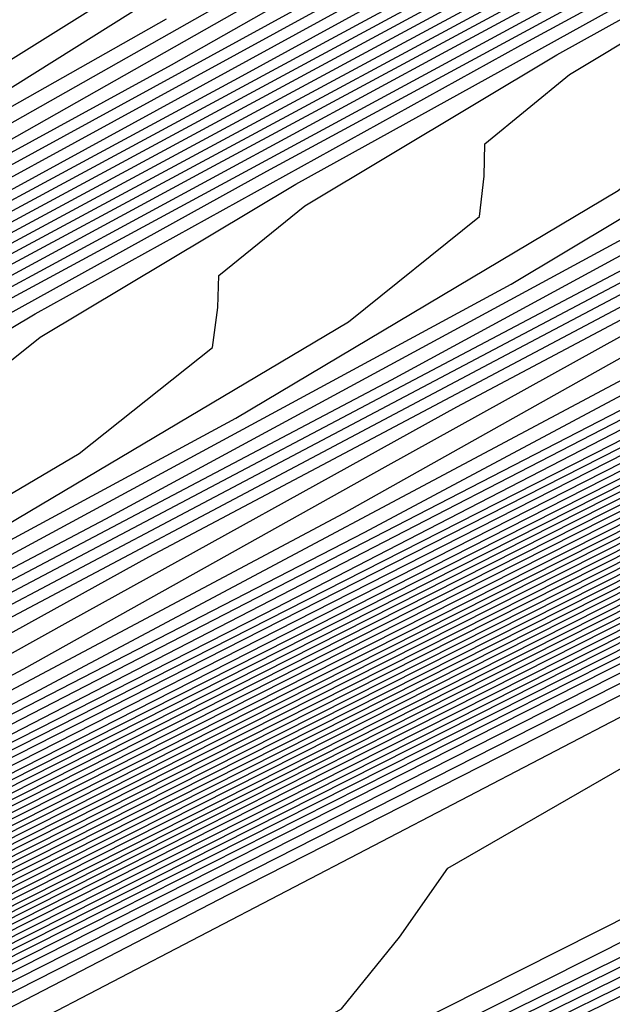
# Model space of a CAD drawing. Extents: x 3249832 to 3255657, y 13789405 to 13793316.
# Tile 535 of 656: x 3254753.07 to 3254754.64, y 13790606.71 to 13790609.32. Entities that reach past the tile are written whole.
import ezdxf

# ---------------------------------------------------------------- set-up
doc = ezdxf.new("R2010")
doc.units = 0
doc.header["$LTSCALE"] = 100
doc.header["$MEASUREMENT"] = 0
for name, color, linetype in [('GRATIO_CON', 10, 'CONTINUOUS'), ('GRATIO_ICON', 7, 'CONTINUOUS'), ('TARGETS_EAST', 7, 'CONTINUOUS')]:
    doc.layers.add(name, color=color, linetype=linetype)

# ---------------------------------------------------------------- blocks, each defined once
blk = doc.blocks.new('Gratio_032316_contours')
at = {"layer": 'GRATIO_CON', "color": 1, "linetype": 'Continuous', "flags": 128}
for points in [[(3254646.2517, 13790553.9528), (3254654.8675, 13790558.0363), (3254670.1186, 13790565.4362), (3254688.0291, 13790574.1908), (3254703.2426, 13790581.6494), (3254711.743, 13790585.8222), (3254714.8749, 13790587.3627), (3254715.3231, 13790587.5848), (3254715.7151, 13790587.774), (3254718.4486, 13790589.0998), (3254725.8643, 13790592.703), (3254739.1294, 13790599.1565), (3254754.7186, 13790606.7631), (3254767.9336, 13790613.258), (3254775.252, 13790616.9413)], [(3254648.3232, 13790554.9771), (3254656.6859, 13790558.9407), (3254671.4766, 13790566.1173), (3254688.8465, 13790574.6076), (3254703.6008, 13790581.8411), (3254711.8447, 13790585.888), (3254714.8821, 13790587.382), (3254715.3169, 13790587.5976), (3254715.6875, 13790587.7765), (3254718.2718, 13790589.03), (3254725.2827, 13790592.4364), (3254737.8237, 13790598.5377), (3254752.562, 13790605.7291), (3254765.0557, 13790611.8694), (3254771.9746, 13790615.3518)], [(3254652.466, 13790557.0257), (3254660.3226, 13790560.7496), (3254674.1927, 13790567.4794), (3254690.4813, 13790575.4413), (3254704.3173, 13790582.2246), (3254712.0482, 13790586.0196), (3254714.8967, 13790587.4207), (3254715.3044, 13790587.623), (3254715.6323, 13790587.7815), (3254717.9183, 13790588.8903), (3254724.1196, 13790591.9033), (3254735.2124, 13790597.3001), (3254748.2489, 13790603.6611), (3254759.2998, 13790609.0924), (3254765.4198, 13790612.1726), (3254767.5973, 13790613.3706), (3254767.8046, 13790613.628), (3254767.8447, 13790613.807), (3254768.8446, 13790614.4523), (3254771.7623, 13790616.0293)], [(3254651.241, 13790556.5836), (3254654.5375, 13790558.0501), (3254662.141, 13790561.654), (3254675.5507, 13790568.1605), (3254691.2988, 13790575.8581), (3254704.6756, 13790582.4163), (3254712.1499, 13790586.0854), (3254714.904, 13790587.4401), (3254715.2982, 13790587.6357), (3254715.6047, 13790587.7839), (3254717.7415, 13790588.8204), (3254723.538, 13790591.6368), (3254733.9068, 13790596.6813), (3254746.0923, 13790602.627), (3254756.4219, 13790607.7038), (3254762.1424, 13790610.583), (3254764.1778, 13790611.7028), (3254764.3715, 13790611.9434), (3254764.4337, 13790612.1232), (3254765.5415, 13790612.8137), (3254768.7386, 13790614.5249), (3254774.566, 13790617.5186)], [(3254651.548, 13790556.8702), (3254653.3699, 13790557.6315), (3254656.6089, 13790559.0744), (3254663.9594, 13790562.5584), (3254676.9087, 13790568.8416), (3254692.1162, 13790576.2749), (3254705.0338, 13790582.608), (3254712.2517, 13790586.1512), (3254714.9112, 13790587.4594), (3254715.292, 13790587.6484), (3254715.5771, 13790587.7864), (3254717.5647, 13790588.7505), (3254722.9564, 13790591.3703), (3254732.6011, 13790596.0625), (3254743.9357, 13790601.593), (3254753.544, 13790606.3153), (3254758.865, 13790608.9934), (3254760.7582, 13790610.035), (3254760.9385, 13790610.2589), (3254761.0228, 13790610.4394), (3254762.2384, 13790611.1751), (3254765.7149, 13790613.0205), (3254772.0375, 13790616.2604)], [(3254678.2668, 13790569.5227), (3254692.9336, 13790576.6918), (3254705.3921, 13790582.7997), (3254712.3534, 13790586.217), (3254714.9185, 13790587.4788), (3254715.2858, 13790587.6612), (3254715.5496, 13790587.7889), (3254717.3879, 13790588.6807), (3254722.3749, 13790591.1037), (3254731.2955, 13790595.4436), (3254741.7791, 13790600.559), (3254750.666, 13790604.9267), (3254755.5876, 13790607.4038), (3254757.3387, 13790608.3672), (3254757.5054, 13790608.5743), (3254757.6118, 13790608.7556), (3254758.9353, 13790609.5366), (3254762.6912, 13790611.5161), (3254769.509, 13790615.0021), (3254777.6739, 13790619.1394)], [(3254680.9828, 13790570.8848), (3254694.5684, 13790577.5253), (3254706.1082, 13790583.1826), (3254712.556, 13790586.3474), (3254714.9315, 13790587.5159), (3254715.271, 13790587.6858), (3254715.2714, 13790587.6881), (3254715.2722, 13790587.6892), (3254715.2732, 13790587.689), (3254715.4944, 13790587.7945), (3254717.0344, 13790588.541), (3254721.2117, 13790590.5707), (3254728.6842, 13790594.206), (3254737.4659, 13790598.491), (3254744.9102, 13790602.1497), (3254749.0328, 13790604.2246), (3254750.4996, 13790605.0316), (3254750.6393, 13790605.2051), (3254750.7899, 13790605.388), (3254752.329, 13790606.2594), (3254756.6438, 13790608.5072), (3254764.4521, 13790612.4857), (3254773.7947, 13790617.2146)], [(3254682.3408, 13790571.5658), (3254695.3858, 13790577.9421), (3254706.4664, 13790583.3743), (3254712.6576, 13790586.4132), (3254714.9386, 13790587.5352), (3254715.2646, 13790587.6983), (3254715.2651, 13790587.7006), (3254715.2659, 13790587.7017), (3254715.267, 13790587.7016), (3254715.4668, 13790587.797), (3254716.8576, 13790588.4711), (3254720.6302, 13790590.3041), (3254727.3786, 13790593.5872), (3254735.3094, 13790597.457), (3254742.0323, 13790600.7611), (3254745.7554, 13790602.635), (3254747.0801, 13790603.3639), (3254747.2062, 13790603.5205), (3254747.379, 13790603.7042), (3254749.0259, 13790604.6209), (3254753.6201, 13790607.0028), (3254761.9237, 13790611.2275), (3254771.8551, 13790616.2521)], [(3254683.6989, 13790572.2469), (3254696.2032, 13790578.3589), (3254706.8246, 13790583.566), (3254712.7593, 13790586.4789), (3254714.9457, 13790587.5545), (3254715.2583, 13790587.7108), (3254715.2588, 13790587.7131), (3254715.2597, 13790587.7142), (3254715.2608, 13790587.7142), (3254715.4392, 13790587.7994), (3254716.6808, 13790588.4013), (3254720.0486, 13790590.0376), (3254726.0729, 13790592.9684), (3254733.1528, 13790596.423), (3254739.1543, 13790599.3726), (3254742.478, 13790601.0454), (3254743.6606, 13790601.6961), (3254743.7731, 13790601.8359), (3254743.968, 13790602.0204), (3254745.7228, 13790602.9823), (3254750.5964, 13790605.4984), (3254759.3952, 13790609.9692), (3254769.9155, 13790615.2897), (3254779.2011, 13790619.9784)], [(3254685.0569, 13790572.928), (3254697.0206, 13790578.7757), (3254707.1829, 13790583.7577), (3254712.8609, 13790586.5447), (3254714.9528, 13790587.5738), (3254715.2519, 13790587.7234), (3254715.2526, 13790587.7256), (3254715.2535, 13790587.7267), (3254715.2546, 13790587.7269), (3254715.4116, 13790587.8019), (3254716.504, 13790588.3314), (3254719.4671, 13790589.7711), (3254724.7673, 13790592.3496), (3254730.9962, 13790595.389), (3254736.2764, 13790597.9841), (3254739.2006, 13790599.4558), (3254740.241, 13790600.0283), (3254740.3401, 13790600.1513), (3254740.5571, 13790600.3366), (3254742.4197, 13790601.3437), (3254747.5727, 13790603.994), (3254756.8668, 13790608.711), (3254767.9759, 13790614.3273), (3254777.7802, 13790619.2776)], [(3254687.7729, 13790574.2901), (3254698.6554, 13790579.6094), (3254707.8993, 13790584.1411), (3254713.0642, 13790586.6762), (3254714.9671, 13790587.6123), (3254715.2393, 13790587.7484), (3254715.24, 13790587.7505), (3254715.241, 13790587.7518), (3254715.2422, 13790587.7521), (3254715.3565, 13790587.8068), (3254716.1504, 13790588.1917), (3254718.3039, 13790589.238), (3254722.156, 13790591.112), (3254726.683, 13790593.3209), (3254730.5206, 13790595.207), (3254732.6458, 13790596.2766), (3254733.4019, 13790596.6927), (3254733.4739, 13790596.7821), (3254733.7351, 13790596.969), (3254735.8135, 13790598.0666), (3254741.5253, 13790600.9852), (3254751.8099, 13790606.1945), (3254764.0967, 13790612.4024), (3254774.9383, 13790617.8759)], [(3254689.131, 13790574.9712), (3254699.4729, 13790580.0262), (3254708.2575, 13790584.3328), (3254713.1658, 13790586.742), (3254714.9742, 13790587.6316), (3254715.2329, 13790587.761), (3254715.2337, 13790587.763), (3254715.2348, 13790587.7643), (3254715.2359, 13790587.7648), (3254715.3289, 13790587.8092), (3254715.9737, 13790588.1218), (3254717.7224, 13790588.9714), (3254720.8504, 13790590.4932), (3254724.5264, 13790592.2869), (3254727.6426, 13790593.8185), (3254729.3684, 13790594.687), (3254729.9824, 13790595.0249), (3254730.0409, 13790595.0975), (3254730.3242, 13790595.2852), (3254732.5104, 13790596.428), (3254738.5016, 13790599.4807), (3254749.2814, 13790604.9363), (3254762.1571, 13790611.44), (3254773.5174, 13790617.1751)], [(3254690.489, 13790575.6522), (3254700.2903, 13790580.443), (3254708.6157, 13790584.5245), (3254713.2674, 13790586.8077), (3254714.9813, 13790587.6509), (3254715.2266, 13790587.7735), (3254715.2275, 13790587.7755), (3254715.2286, 13790587.7768), (3254715.2297, 13790587.7774), (3254715.3013, 13790587.8117), (3254715.7969, 13790588.0519), (3254717.1408, 13790588.7049), (3254719.5447, 13790589.8744), (3254722.3699, 13790591.2529), (3254724.7647, 13790592.4299), (3254726.091, 13790593.0974), (3254726.5629, 13790593.3571), (3254726.6078, 13790593.4129), (3254726.9132, 13790593.6014), (3254729.2072, 13790594.7894), (3254735.4779, 13790597.9763), (3254746.753, 13790603.6781), (3254760.2175, 13790610.4776), (3254772.0965, 13790616.4743)], [(3254744.2245, 13790602.4199), (3254758.2779, 13790609.5152), (3254770.6755, 13790615.7735), (3254778.4112, 13790619.6827)], [(3254687.5981, 13790574.316), (3254694.5631, 13790577.6954), (3254702.7425, 13790581.6935), (3254709.6903, 13790585.0996), (3254713.5723, 13790587.005), (3254715.0027, 13790587.7087), (3254715.2076, 13790587.8111), (3254715.2155, 13790587.8162), (3254715.2646, 13790587.8408), (3254715.3952, 13790587.9046), (3254715.6275, 13790588.0179), (3254715.8997, 13790588.1512), (3254716.1297, 13790588.2654), (3254716.6303, 13790588.5199), (3254719.2939, 13790589.8681), (3254726.4082, 13790593.462), (3254739.168, 13790599.9031), (3254754.3988, 13790607.5903), (3254767.8337, 13790614.3719), (3254776.2164, 13790618.6078)], [(3254651.0069, 13790556.9616), (3254655.5123, 13790559.1072), (3254661.3217, 13790561.894), (3254668.1197, 13790565.1602), (3254674.8023, 13790568.3631), (3254680.0684, 13790570.8643), (3254683.1747, 13790572.3015), (3254685.6089, 13790573.4148), (3254689.4165, 13790575.2204), (3254695.9211, 13790578.3765), (3254703.5599, 13790582.1103), (3254710.0485, 13790585.2913), (3254713.674, 13790587.0708), (3254715.0098, 13790587.728), (3254715.2012, 13790587.8237), (3254715.5767, 13790588.0145), (3254718.1988, 13790589.3384), (3254725.3135, 13790592.9288), (3254738.0825, 13790599.3724), (3254753.3307, 13790607.0675), (3254766.7985, 13790613.8657), (3254775.2332, 13790618.1281)], [(3254651.9652, 13790557.4392), (3254656.6382, 13790559.6653), (3254662.6638, 13790562.5558), (3254669.7147, 13790565.9438), (3254676.6453, 13790569.2668), (3254682.1055, 13790571.8639), (3254685.3036, 13790573.3493), (3254687.6804, 13790574.4392), (3254691.2349, 13790576.1249), (3254697.2791, 13790579.0576), (3254704.3773, 13790582.5271), (3254710.4067, 13790585.483), (3254713.7756, 13790587.1366), (3254715.0169, 13790587.7472), (3254715.1948, 13790587.8363), (3254715.5637, 13790588.0238), (3254718.1399, 13790589.3246), (3254725.1298, 13790592.8522), (3254737.6771, 13790599.1838), (3254752.6727, 13790606.7516), (3254765.9448, 13790613.4511), (3254774.3039, 13790617.6754)], [(3254652.9236, 13790557.9168), (3254657.7641, 13790560.2233), (3254664.0059, 13790563.2177), (3254671.3097, 13790566.7274), (3254678.4883, 13790570.1706), (3254684.1427, 13790572.8635), (3254687.4325, 13790574.3972), (3254689.7518, 13790575.4635), (3254693.0532, 13790577.0293), (3254698.6371, 13790579.7386), (3254705.1948, 13790582.9439), (3254710.7649, 13790585.6747), (3254713.8772, 13790587.2023), (3254715.024, 13790587.7665), (3254715.1884, 13790587.8489), (3254715.5508, 13790588.0331), (3254718.0809, 13790589.3107), (3254724.9462, 13790592.7755), (3254737.2717, 13790598.9953), (3254752.0148, 13790606.4357), (3254765.0911, 13790613.0365), (3254773.3746, 13790617.2228)], [(3254651.3, 13790557.2133), (3254654.8403, 13790558.872), (3254660.0158, 13790561.3394), (3254666.6901, 13790564.5414), (3254674.4997, 13790568.2945), (3254682.1743, 13790571.9781), (3254688.2171, 13790574.8626), (3254691.6904, 13790576.4929), (3254693.8947, 13790577.5121), (3254696.69, 13790578.8381), (3254701.3532, 13790581.1008), (3254706.8296, 13790583.7776), (3254711.4814, 13790586.0581), (3254714.0805, 13790587.3339), (3254715.0382, 13790587.8051), (3254715.1756, 13790587.8741), (3254715.5248, 13790588.0517), (3254717.9631, 13790589.2831), (3254724.5788, 13790592.6221), (3254736.4608, 13790598.6182), (3254750.699, 13790605.8039), (3254763.3837, 13790612.2073), (3254771.5159, 13790616.3175)], [(3254652.1439, 13790557.6356), (3254655.7986, 13790559.3495), (3254661.1417, 13790561.8975), (3254668.0321, 13790565.2032), (3254676.0946, 13790569.078), (3254684.0173, 13790572.8819), (3254690.2542, 13790575.8622), (3254693.8193, 13790577.5407), (3254695.9661, 13790578.5364), (3254698.5083, 13790579.7426), (3254702.7112, 13790581.7819), (3254707.647, 13790584.1944), (3254711.8396, 13790586.2498), (3254714.1821, 13790587.3996), (3254715.0454, 13790587.8244), (3254715.1692, 13790587.8867), (3254715.5119, 13790588.061), (3254717.9042, 13790589.2693), (3254724.3952, 13790592.5454), (3254736.0554, 13790598.4297), (3254750.0411, 13790605.488), (3254762.53, 13790611.7927), (3254770.5866, 13790615.8649), (3254774.8217, 13790618.021)], [(3254692.2914, 13790576.8618), (3254695.9482, 13790578.5886), (3254698.0375, 13790579.5607), (3254700.3267, 13790580.647), (3254704.0693, 13790582.4629), (3254708.4644, 13790584.6112), (3254712.1978, 13790586.4415), (3254714.2838, 13790587.4654), (3254715.0525, 13790587.8436), (3254715.1628, 13790587.899), (3254715.1638, 13790587.9005), (3254715.1651, 13790587.902), (3254715.1662, 13790587.9033), (3254715.5018, 13790588.0733), (3254717.8471, 13790589.2573), (3254724.2124, 13790592.4695), (3254735.6502, 13790598.2414), (3254749.3832, 13790605.1722), (3254761.6763, 13790611.3781), (3254769.6572, 13790615.4123), (3254773.9041, 13790617.5743)], [(3254687.7034, 13790574.6894), (3254694.3286, 13790577.8614), (3254698.0771, 13790579.6365), (3254700.109, 13790580.5851), (3254702.1451, 13790581.5514), (3254705.4273, 13790583.144), (3254709.2818, 13790585.0281), (3254712.556, 13790586.6332), (3254714.3854, 13790587.5311), (3254715.0596, 13790587.8629), (3254715.1564, 13790587.9115), (3254715.1574, 13790587.913), (3254715.1587, 13790587.9145), (3254715.1597, 13790587.9158), (3254715.4888, 13790588.0826), (3254717.7882, 13790589.2435), (3254724.0287, 13790592.3929), (3254735.2448, 13790598.0529), (3254748.7253, 13790604.8563), (3254760.8226, 13790610.9635), (3254768.7279, 13790614.9597), (3254772.9866, 13790617.1276)], [(3254691.3894, 13790576.4969), (3254698.4029, 13790579.8606), (3254702.3349, 13790581.7322), (3254704.2518, 13790582.6337), (3254705.7818, 13790583.3603), (3254708.1433, 13790584.5061), (3254710.9167, 13790585.8617), (3254713.2724, 13790587.0166), (3254714.5887, 13790587.6627), (3254715.0738, 13790587.9014), (3254715.1436, 13790587.9366), (3254715.1446, 13790587.938), (3254715.1458, 13790587.9395), (3254715.1469, 13790587.941), (3254715.4628, 13790588.1013), (3254717.6703, 13790589.2159), (3254723.6614, 13790592.2395), (3254734.4339, 13790597.6758), (3254747.4094, 13790604.2245), (3254759.1152, 13790610.1344), (3254766.8692, 13790614.0544), (3254771.1515, 13790616.2343)], [(3254684.0695, 13790572.9958), (3254693.2324, 13790577.4007), (3254700.4401, 13790580.8601), (3254704.4638, 13790582.78), (3254706.3233, 13790583.658), (3254707.6001, 13790584.2647), (3254709.5014, 13790585.1872), (3254711.7343, 13790586.2788), (3254713.6314, 13790587.2092), (3254714.6921, 13790587.7304), (3254715.0837, 13790587.9238), (3254715.1405, 13790587.9531), (3254715.4499, 13790588.1105), (3254717.6114, 13790589.2021), (3254723.4777, 13790592.1629), (3254734.0285, 13790597.4873), (3254746.7515, 13790603.9086), (3254758.2615, 13790609.7198), (3254765.9399, 13790613.6018), (3254770.2339, 13790615.7876), (3254772.3576, 13790616.8983)], [(3254685.6645, 13790573.7793), (3254695.0754, 13790578.3044), (3254702.4773, 13790581.8597), (3254706.5928, 13790583.8279), (3254708.3947, 13790584.6823), (3254709.4185, 13790585.1691), (3254710.8594, 13790585.8683), (3254712.5517, 13790586.6956), (3254713.9896, 13790587.4009), (3254714.7937, 13790587.7962), (3254715.0908, 13790587.9432), (3254715.1341, 13790587.9658), (3254715.4369, 13790588.1198), (3254717.5524, 13790589.1883), (3254723.294, 13790592.0862), (3254733.6231, 13790597.2988), (3254746.0936, 13790603.5927), (3254757.4078, 13790609.3052), (3254765.0105, 13790613.1491), (3254769.3164, 13790615.3409), (3254771.4825, 13790616.4728)], [(3254687.2595, 13790574.5629), (3254696.9184, 13790579.2082), (3254704.5144, 13790582.8593), (3254708.7217, 13790584.8757), (3254710.4661, 13790585.7067), (3254711.2369, 13790586.0736), (3254712.2174, 13790586.5494), (3254713.3691, 13790587.1124), (3254714.3478, 13790587.5926), (3254714.8953, 13790587.862), (3254715.0978, 13790587.9625), (3254715.1276, 13790587.9785), (3254715.4239, 13790588.1292), (3254717.4935, 13790589.1745), (3254723.1104, 13790592.0095), (3254733.2176, 13790597.1102), (3254745.4357, 13790603.2768), (3254756.5541, 13790608.8906), (3254764.0812, 13790612.6965), (3254768.3988, 13790614.8943), (3254770.6075, 13790616.0472), (3254771.7108, 13790616.6657)], [(3254690.4495, 13790576.13), (3254700.6044, 13790581.0157), (3254708.5888, 13790584.8585), (3254712.9795, 13790586.9715), (3254714.609, 13790587.7553), (3254714.8736, 13790587.8824), (3254714.9335, 13790587.9115), (3254715.004, 13790587.9462), (3254715.0642, 13790587.9761), (3254715.0986, 13790587.9937), (3254715.112, 13790588.0013), (3254715.1148, 13790588.0038), (3254715.3979, 13790588.1479), (3254717.3756, 13790589.147), (3254722.743, 13790591.8562), (3254732.4068, 13790596.7332), (3254744.1198, 13790602.645), (3254754.8468, 13790608.0614), (3254762.2225, 13790611.7913), (3254766.5637, 13790614.0009), (3254768.8573, 13790615.1961), (3254770.0169, 13790615.8415), (3254770.6619, 13790616.237), (3254771.3382, 13790616.6417)], [(3254691.3246, 13790576.5671), (3254701.2561, 13790581.3455), (3254709.0349, 13790585.09), (3254713.3077, 13790587.1475), (3254714.8826, 13790587.9066), (3254715.1084, 13790588.0164), (3254715.3849, 13790588.1572), (3254717.3167, 13790589.1332), (3254722.5594, 13790591.7795), (3254732.0013, 13790596.5446), (3254743.4619, 13790602.3291), (3254753.9931, 13790607.6468), (3254761.2932, 13790611.3386), (3254765.6461, 13790613.5543), (3254767.9823, 13790614.7706), (3254769.17, 13790615.4294), (3254769.8305, 13790615.8319), (3254770.5233, 13790616.2441), (3254771.6468, 13790616.8582)], [(3254692.0922, 13790576.9523), (3254701.7295, 13790581.5891), (3254709.2424, 13790585.2057), (3254713.3647, 13790587.1907), (3254714.8842, 13790587.9231), (3254715.102, 13790588.0291), (3254715.3719, 13790588.1666), (3254717.2577, 13790589.1194), (3254722.3757, 13790591.7029), (3254731.5959, 13790596.3561), (3254742.804, 13790602.0133), (3254753.1394, 13790607.2322), (3254760.3638, 13790610.886), (3254764.7286, 13790613.1076), (3254767.1072, 13790614.345), (3254768.3231, 13790615.0173), (3254768.9992, 13790615.4268), (3254769.7083, 13790615.8466), (3254770.8588, 13790616.474), (3254772.2008, 13790617.2017)], [(3254683.086, 13790572.6396), (3254692.8597, 13790577.3375), (3254702.2029, 13790581.8327), (3254709.4499, 13790585.3213), (3254713.4218, 13790587.234), (3254714.8858, 13790587.9396), (3254715.0956, 13790588.0417), (3254715.359, 13790588.1759), (3254717.1988, 13790589.1056), (3254722.192, 13790591.6262), (3254731.1905, 13790596.1676), (3254742.1461, 13790601.6974), (3254752.2857, 13790606.8176), (3254759.4345, 13790610.4334), (3254763.811, 13790612.6609), (3254766.2321, 13790613.9195), (3254767.4761, 13790614.6052), (3254768.1678, 13790615.0216), (3254768.8934, 13790615.4491), (3254770.0708, 13790616.0899), (3254771.4446, 13790616.8335)], [(3254685.0376, 13790573.6106), (3254694.3948, 13790578.1075), (3254703.1496, 13790582.3192), (3254709.8648, 13790585.5517), (3254713.5359, 13790587.3196), (3254714.8889, 13790587.9721), (3254715.0828, 13790588.0668), (3254715.333, 13790588.1946), (3254717.0809, 13790589.0781), (3254721.8247, 13790591.4729), (3254730.3796, 13790595.7905), (3254740.8302, 13790601.0656), (3254750.5783, 13790605.9885), (3254757.5758, 13790609.5281), (3254761.9759, 13790611.7676), (3254764.482, 13790613.0684), (3254765.7823, 13790613.781), (3254766.5051, 13790614.2114), (3254767.2635, 13790614.6541), (3254768.4947, 13790615.3216), (3254769.9322, 13790616.0971), (3254771.1334, 13790616.7816)], [(3254686.0134, 13790574.0961), (3254695.1623, 13790578.4926), (3254703.623, 13790582.5627), (3254710.0723, 13790585.6672), (3254713.5929, 13790587.3627), (3254714.8905, 13790587.9885), (3254715.0765, 13790588.0794), (3254715.32, 13790588.2039), (3254717.022, 13790589.0643), (3254721.641, 13790591.3962), (3254729.9742, 13790595.602), (3254740.1723, 13790600.7497), (3254749.7246, 13790605.5739), (3254756.6465, 13790609.0755), (3254761.0584, 13790611.3209), (3254763.6069, 13790612.6429), (3254764.9354, 13790613.3689), (3254765.6738, 13790613.8062), (3254766.4486, 13790614.2565), (3254767.7067, 13790614.9375), (3254769.176, 13790615.729), (3254770.4045, 13790616.4267), (3254771.0551, 13790616.8757), (3254771.2495, 13790617.1191)], [(3254739.5144, 13790600.4338), (3254748.8709, 13790605.1593), (3254755.7171, 13790608.6229), (3254760.1408, 13790610.8742), (3254762.7318, 13790612.2173), (3254764.0885, 13790612.9569), (3254764.8424, 13790613.4011), (3254765.6337, 13790613.859), (3254766.9187, 13790614.5533), (3254768.4198, 13790615.3608), (3254769.6756, 13790616.0718), (3254770.3419, 13790616.5275), (3254770.5426, 13790616.7724), (3254770.5188, 13790616.9018), (3254770.4948, 13790617.0077), (3254770.6285, 13790617.1688), (3254771.0611, 13790617.4608), (3254771.8874, 13790617.9361)], [(3254738.8565, 13790600.1179), (3254748.0172, 13790604.7447), (3254754.7878, 13790608.1702), (3254759.2232, 13790610.4276), (3254761.8567, 13790611.7918), (3254763.2415, 13790612.5448), (3254764.011, 13790612.9959), (3254764.8187, 13790613.4615), (3254766.1307, 13790614.1692), (3254767.6636, 13790614.9926), (3254768.9467, 13790615.7168), (3254769.6287, 13790616.1793), (3254769.8357, 13790616.4257), (3254769.8135, 13790616.5541), (3254769.7906, 13790616.6591), (3254769.9282, 13790616.8212), (3254770.3706, 13790617.1177), (3254771.2146, 13790617.6021)], [(3254737.5406, 13790599.4861), (3254746.3098, 13790603.9155), (3254752.9291, 13790607.265), (3254757.3881, 13790609.5342), (3254760.1066, 13790610.9407), (3254761.5477, 13790611.7206), (3254762.3483, 13790612.1857), (3254763.1888, 13790612.6665), (3254764.5547, 13790613.4009), (3254766.1512, 13790614.2562), (3254767.4889, 13790615.007), (3254768.2023, 13790615.4828), (3254768.422, 13790615.7322), (3254768.4029, 13790615.8587), (3254768.3822, 13790615.9618), (3254768.5277, 13790616.1259), (3254768.9896, 13790616.4314), (3254769.8689, 13790616.934), (3254771.0696, 13790617.5904)], [(3254736.8827, 13790599.1702), (3254745.4561, 13790603.5009), (3254751.9998, 13790606.8123), (3254756.4706, 13790609.0875), (3254759.2315, 13790610.5151), (3254760.7008, 13790611.3085), (3254761.517, 13790611.7805), (3254762.3739, 13790612.269), (3254763.7666, 13790613.0167), (3254765.395, 13790613.888), (3254766.76, 13790614.6521), (3254767.489, 13790615.1346), (3254767.7151, 13790615.3855), (3254767.6976, 13790615.511), (3254767.678, 13790615.6132), (3254767.8274, 13790615.7783), (3254768.2991, 13790616.0883), (3254769.1961, 13790616.6), (3254770.4206, 13790617.269), (3254771.8246, 13790618.0255)], [(3254744.6024, 13790603.0863), (3254751.0704, 13790606.3597), (3254755.553, 13790608.6409), (3254758.3565, 13790610.0896), (3254759.8538, 13790610.8964), (3254760.6856, 13790611.3754), (3254761.559, 13790611.8714), (3254762.9786, 13790612.6326), (3254764.6388, 13790613.5198), (3254766.0311, 13790614.2972), (3254766.7758, 13790614.7864), (3254767.0083, 13790615.0388), (3254766.9923, 13790615.1633), (3254766.9738, 13790615.2646), (3254767.1272, 13790615.4307), (3254767.6086, 13790615.7452), (3254768.5233, 13790616.266), (3254769.7716, 13790616.9476), (3254771.2028, 13790617.7187)], [(3254743.7487, 13790602.6718), (3254750.1411, 13790605.9071), (3254754.6355, 13790608.1942), (3254757.4814, 13790609.664), (3254759.0069, 13790610.4843), (3254759.8542, 13790610.9703), (3254760.744, 13790611.4739), (3254762.1906, 13790612.2484), (3254763.8826, 13790613.1516), (3254765.3021, 13790613.9423), (3254766.0626, 13790614.4381), (3254766.3014, 13790614.692), (3254766.287, 13790614.8156), (3254766.2696, 13790614.916), (3254766.4269, 13790615.083), (3254766.9181, 13790615.402), (3254767.8505, 13790615.932), (3254769.1226, 13790616.6262), (3254770.5809, 13790617.4119), (3254772.0656, 13790618.2145)], [(3254742.0413, 13790601.8426), (3254748.2824, 13790605.0018), (3254752.8004, 13790607.3009), (3254755.7312, 13790608.8129), (3254757.3131, 13790609.6601), (3254758.1915, 13790610.16), (3254759.1142, 13790610.6789), (3254760.6146, 13790611.4801), (3254762.3701, 13790612.4152), (3254763.8443, 13790613.2324), (3254764.6362, 13790613.7417), (3254764.8877, 13790613.9986), (3254764.8764, 13790614.1202), (3254764.8612, 13790614.2188), (3254765.0263, 13790614.3878), (3254765.5371, 13790614.7158), (3254766.5049, 13790615.2639), (3254767.8246, 13790615.9835), (3254769.3373, 13790616.7983), (3254770.8773, 13790617.6307), (3254772.2533, 13790618.3962)], [(3254741.1877, 13790601.428), (3254747.3531, 13790604.5492), (3254751.8828, 13790606.8542), (3254754.8562, 13790608.3874), (3254756.4662, 13790609.248), (3254757.3602, 13790609.7548), (3254758.2992, 13790610.2814), (3254759.8265, 13790611.096), (3254761.6139, 13790612.047), (3254763.1154, 13790612.8775), (3254763.923, 13790613.3934), (3254764.1808, 13790613.6518), (3254764.1711, 13790613.7725), (3254764.157, 13790613.8702), (3254764.3261, 13790614.0402), (3254764.8466, 13790614.3727), (3254765.832, 13790614.9299), (3254767.1756, 13790615.6621), (3254768.7154, 13790616.4915), (3254770.2831, 13790617.3387), (3254771.6841, 13790618.1175)], [(3254740.334, 13790601.0134), (3254746.4237, 13790604.0966), (3254750.9652, 13790606.4075), (3254753.9811, 13790607.9618), (3254755.6192, 13790608.8359), (3254756.5288, 13790609.3497), (3254757.4843, 13790609.8838), (3254759.0385, 13790610.7119), (3254760.8577, 13790611.6788), (3254762.3865, 13790612.5226), (3254763.2098, 13790613.0452), (3254763.474, 13790613.3051), (3254763.4658, 13790613.4247), (3254763.4529, 13790613.5216), (3254763.6258, 13790613.6925), (3254764.1561, 13790614.0295), (3254765.1592, 13790614.5958), (3254766.5266, 13790615.3407), (3254768.0936, 13790616.1847), (3254769.689, 13790617.0468), (3254771.1149, 13790617.8388)], [(3254739.4803, 13790600.5988), (3254745.4944, 13790603.644), (3254750.0477, 13790605.9608), (3254753.106, 13790607.5363), (3254754.7723, 13790608.4238), (3254755.6974, 13790608.9446), (3254756.6694, 13790609.4863), (3254758.2505, 13790610.3277), (3254760.1015, 13790611.3106), (3254761.6576, 13790612.1677), (3254762.4966, 13790612.697), (3254762.7671, 13790612.9584), (3254762.7605, 13790613.077), (3254762.7487, 13790613.173), (3254762.9255, 13790613.3449), (3254763.4656, 13790613.6864), (3254764.4864, 13790614.2618), (3254765.8776, 13790615.0193), (3254767.4717, 13790615.8779), (3254769.0948, 13790616.7549), (3254770.5457, 13790617.5601), (3254771.6165, 13790618.2016)], [(3254743.6357, 13790602.7387), (3254748.2126, 13790605.0675), (3254751.3559, 13790606.6852), (3254753.0785, 13790607.5996), (3254754.0347, 13790608.1343), (3254755.0395, 13790608.6913), (3254756.6745, 13790609.5594), (3254758.5891, 13790610.5742), (3254760.1998, 13790611.4578), (3254761.0701, 13790612.0005), (3254761.3534, 13790612.2649), (3254761.3499, 13790612.3816), (3254761.3403, 13790612.4757), (3254761.525, 13790612.6497), (3254762.0846, 13790613.0001), (3254763.1408, 13790613.5938), (3254764.5796, 13790614.3765), (3254766.2281, 13790615.2643), (3254767.9065, 13790616.171), (3254769.4072, 13790617.0027), (3254770.5158, 13790617.6634), (3254771.0877, 13790618.0867)], [(3254742.7064, 13790602.2861), (3254747.295, 13790604.6208), (3254750.4808, 13790606.2596), (3254752.2315, 13790607.1876), (3254753.2034, 13790607.7292), (3254754.2245, 13790608.2938), (3254755.8864, 13790609.1753), (3254757.8329, 13790610.206), (3254759.4708, 13790611.1029), (3254760.3569, 13790611.6523), (3254760.6465, 13790611.9182), (3254760.6446, 13790612.0339), (3254760.6361, 13790612.1271), (3254760.8247, 13790612.302), (3254761.3941, 13790612.657), (3254762.468, 13790613.2597), (3254763.9305, 13790614.0551), (3254765.6062, 13790614.9575), (3254767.3123, 13790615.8791), (3254768.838, 13790616.724), (3254769.9655, 13790617.3943), (3254770.5479, 13790617.8222)], [(3254741.777, 13790601.8334), (3254746.3775, 13790604.1742), (3254749.6057, 13790605.8341), (3254751.3846, 13790606.7755), (3254752.372, 13790607.324), (3254753.4096, 13790607.8962), (3254755.0984, 13790608.7911), (3254757.0767, 13790609.8378), (3254758.7419, 13790610.748), (3254759.6437, 13790611.3041), (3254759.9396, 13790611.5714), (3254759.9393, 13790611.6862), (3254759.9319, 13790611.7785), (3254760.1244, 13790611.9544), (3254760.7036, 13790612.3139), (3254761.7952, 13790612.9257), (3254763.2815, 13790613.7338), (3254764.9844, 13790614.6507), (3254766.7182, 13790615.5871), (3254768.2688, 13790616.4452), (3254769.4152, 13790617.1251), (3254770.0082, 13790617.5577), (3254770.1871, 13790617.7969)], [(3254740.8477, 13790601.3808), (3254745.4599, 13790603.7275), (3254748.7307, 13790605.4085), (3254750.5377, 13790606.3634), (3254751.5407, 13790606.9189), (3254752.5947, 13790607.4987), (3254754.3104, 13790608.407), (3254756.3205, 13790609.4696), (3254758.013, 13790610.3931), (3254758.9305, 13790610.9559), (3254759.2328, 13790611.2247), (3254759.234, 13790611.3385), (3254759.2277, 13790611.4299), (3254759.4242, 13790611.6068), (3254760.0131, 13790611.9707), (3254761.1223, 13790612.5917), (3254762.6325, 13790613.4124), (3254764.3625, 13790614.3439), (3254766.124, 13790615.2952), (3254767.6996, 13790616.1665), (3254768.8649, 13790616.856), (3254769.4684, 13790617.2932), (3254769.6516, 13790617.5333), (3254769.6291, 13790617.6629)], [(3254743.6248, 13790602.8341), (3254746.9805, 13790604.5574), (3254748.8439, 13790605.5392), (3254749.8779, 13790606.1086), (3254750.9648, 13790606.7037), (3254752.7344, 13790607.6387), (3254754.8081, 13790608.7333), (3254756.5552, 13790609.6833), (3254757.5041, 13790610.2594), (3254757.819, 13790610.5312), (3254757.8234, 13790610.6431), (3254757.8193, 13790610.7327), (3254758.0236, 13790610.9115), (3254758.6321, 13790611.2845), (3254759.7767, 13790611.9236), (3254761.3345, 13790612.7696), (3254763.1189, 13790613.7303)], [(3254742.7072, 13790602.3875), (3254746.1055, 13790604.1319), (3254747.9969, 13790605.1271), (3254749.0466, 13790605.7035), (3254750.1499, 13790606.3062), (3254751.9464, 13790607.2546), (3254754.0519, 13790608.3651), (3254755.8263, 13790609.3284), (3254756.7909, 13790609.9112), (3254757.1122, 13790610.1845), (3254757.1181, 13790610.2954), (3254757.1151, 13790610.3841), (3254757.3234, 13790610.5639), (3254757.9416, 13790610.9413), (3254759.1039, 13790611.5896), (3254760.6855, 13790612.4482), (3254762.497, 13790613.4235)], [(3254741.7897, 13790601.9408), (3254745.2304, 13790603.7063), (3254747.15, 13790604.715), (3254748.2152, 13790605.2983), (3254749.3349, 13790605.9086), (3254751.1583, 13790606.8704), (3254753.2956, 13790607.9969), (3254755.0974, 13790608.9734), (3254756.0776, 13790609.563), (3254756.4053, 13790609.8378), (3254756.4128, 13790609.9477), (3254756.4109, 13790610.0355), (3254756.6231, 13790610.2163), (3254757.2511, 13790610.5982), (3254758.4311, 13790611.2555), (3254760.0365, 13790612.1268), (3254761.8752, 13790613.1167), (3254763.7473, 13790614.1275)], [(3254744.3553, 13790603.2808), (3254746.3031, 13790604.3029), (3254747.3839, 13790604.8932), (3254748.52, 13790605.5111), (3254750.3703, 13790606.4863), (3254752.5394, 13790607.6287), (3254754.3685, 13790608.6185), (3254755.3644, 13790609.2147), (3254755.6984, 13790609.4911), (3254755.7075, 13790609.6), (3254755.7067, 13790609.6869), (3254755.9228, 13790609.8686), (3254756.5606, 13790610.2551), (3254757.7583, 13790610.9215), (3254759.3875, 13790611.8054), (3254761.2533, 13790612.8099), (3254763.1532, 13790613.8356)], [(3254744.6092, 13790603.4787), (3254745.7211, 13790604.0829), (3254746.8901, 13790604.7161), (3254748.7943, 13790605.718), (3254751.027, 13790606.8923), (3254752.9106, 13790607.9087), (3254753.938, 13790608.5183), (3254754.2847, 13790608.7976), (3254754.2969, 13790608.9046), (3254754.2983, 13790608.9897), (3254754.5223, 13790609.1734), (3254755.1796, 13790609.5688), (3254756.4126, 13790610.2535), (3254758.0895, 13790611.1627), (3254760.0096, 13790612.1963), (3254761.9649, 13790613.2517), (3254763.7152, 13790614.2156)], [(3254743.7623, 13790603.0666), (3254744.8898, 13790603.6778), (3254746.0752, 13790604.3186), (3254748.0063, 13790605.3338), (3254750.2708, 13790606.5241), (3254752.1817, 13790607.5538), (3254753.2248, 13790608.1701), (3254753.5778, 13790608.4509), (3254753.5916, 13790608.5569), (3254753.5941, 13790608.641), (3254753.822, 13790608.8258), (3254754.4891, 13790609.2257), (3254755.7398, 13790609.9194), (3254757.4405, 13790610.8413), (3254759.3878, 13790611.8895), (3254761.3707, 13790612.9598), (3254763.1459, 13790613.9368)], [(3254744.0584, 13790603.2727), (3254745.2603, 13790603.921), (3254747.2182, 13790604.9497), (3254749.5146, 13790606.1559), (3254751.4528, 13790607.1989), (3254752.5116, 13790607.8218), (3254752.871, 13790608.1041), (3254752.8863, 13790608.2091), (3254752.8899, 13790608.2924), (3254753.1217, 13790608.4781), (3254753.7986, 13790608.8826), (3254755.067, 13790609.5854), (3254756.7914, 13790610.5199), (3254758.766, 13790611.5827), (3254760.7765, 13790612.6678), (3254762.5767, 13790613.6581)], [(3254744.4453, 13790603.5235), (3254746.4302, 13790604.5655), (3254748.7584, 13790605.7877), (3254750.7239, 13790606.8439), (3254751.7984, 13790607.4736), (3254752.1641, 13790607.7574), (3254752.1811, 13790607.8614), (3254752.1858, 13790607.9438), (3254752.4215, 13790608.1305), (3254753.1081, 13790608.5394), (3254754.3942, 13790609.2514), (3254756.1424, 13790610.1985), (3254758.1441, 13790611.2759), (3254760.1824, 13790612.3759), (3254762.0075, 13790613.3794), (3254763.3617, 13790614.1647)], [(3254742.8154, 13790602.7285), (3254744.8542, 13790603.7972), (3254747.246, 13790605.0513), (3254749.2661, 13790606.1341), (3254750.3719, 13790606.7771), (3254750.7504, 13790607.0639), (3254750.7705, 13790607.166), (3254750.7774, 13790607.2466), (3254751.0209, 13790607.4353), (3254751.7271, 13790607.8532), (3254753.0486, 13790608.5833), (3254754.8444, 13790609.5557), (3254756.9004, 13790610.6624), (3254758.9941, 13790611.792), (3254760.8691, 13790612.822), (3254762.261, 13790613.6265), (3254762.9913, 13790614.119)], [(3254744.0662, 13790603.4131), (3254746.4898, 13790604.6831), (3254748.5371, 13790605.7792), (3254749.6587, 13790606.4289), (3254750.0435, 13790606.7172), (3254750.0652, 13790606.8183), (3254750.0732, 13790606.898), (3254750.3207, 13790607.0876), (3254751.0366, 13790607.51), (3254752.3758, 13790608.2493), (3254754.1954, 13790609.2344), (3254756.2786, 13790610.3556), (3254758.3999, 13790611.5001), (3254760.2999, 13790612.5433), (3254761.7107, 13790613.3573), (3254762.4515, 13790613.8545)], [(3254743.2781, 13790603.029), (3254745.7336, 13790604.3149), (3254747.8082, 13790605.4243), (3254748.9455, 13790606.0807), (3254749.3367, 13790606.3705), (3254749.3599, 13790606.4706), (3254749.369, 13790606.5494), (3254749.6204, 13790606.74), (3254750.3461, 13790607.1669), (3254751.7029, 13790607.9152), (3254753.5464, 13790608.913), (3254755.6568, 13790610.0488), (3254757.8057, 13790611.2082), (3254759.7307, 13790612.2646), (3254761.1604, 13790613.0882), (3254761.9118, 13790613.59), (3254762.1548, 13790613.8433), (3254762.1473, 13790613.962), (3254762.1241, 13790614.0525), (3254762.2257, 13790614.1912), (3254762.5696, 13790614.4469)], [(3254742.4901, 13790602.6448), (3254744.9774, 13790603.9467), (3254747.0793, 13790605.0694), (3254748.2323, 13790605.7325), (3254748.6298, 13790606.0237), (3254748.6546, 13790606.1229), (3254748.6648, 13790606.2008), (3254748.9201, 13790606.3924), (3254749.6556, 13790606.8238), (3254751.0301, 13790607.5812), (3254752.8974, 13790608.5916), (3254755.0349, 13790609.742), (3254757.2116, 13790610.9162), (3254759.1615, 13790611.9859), (3254760.61, 13790612.8191), (3254761.372, 13790613.3255), (3254761.6193, 13790613.5797), (3254761.6129, 13790613.6976), (3254761.5904, 13790613.7874), (3254761.6941, 13790613.9265), (3254762.043, 13790614.1846), (3254762.7038, 13790614.6025)], [(3254743.4649, 13790603.2103), (3254745.6215, 13790604.3595), (3254746.8059, 13790605.036), (3254747.2161, 13790605.3303), (3254747.244, 13790605.4275), (3254747.2564, 13790605.5036), (3254747.5196, 13790605.6971), (3254748.2746, 13790606.1375), (3254749.6845, 13790606.9132), (3254751.5994, 13790607.9488), (3254753.7912, 13790609.1284), (3254756.0233, 13790610.3324), (3254758.0231, 13790611.4284), (3254759.5094, 13790612.2808), (3254760.2925, 13790612.7965), (3254760.5483, 13790613.0526), (3254760.5441, 13790613.1689), (3254760.523, 13790613.2572), (3254760.631, 13790613.3971), (3254760.9898, 13790613.6598), (3254761.668, 13790614.0874), (3254762.5216, 13790614.6037)], [(3254742.7087, 13790602.8421), (3254744.8926, 13790604.0046), (3254746.0927, 13790604.6878), (3254746.5092, 13790604.9835), (3254746.5387, 13790605.0798), (3254746.5522, 13790605.155), (3254746.8193, 13790605.3495), (3254747.5841, 13790605.7944), (3254749.0117, 13790606.5791), (3254750.9504, 13790607.6274), (3254753.1694, 13790608.8216), (3254755.4291, 13790610.0405), (3254757.4538, 13790611.1497), (3254758.9591, 13790612.0117), (3254759.7527, 13790612.532), (3254760.0128, 13790612.789), (3254760.0097, 13790612.9045), (3254759.9893, 13790612.9921), (3254760.0994, 13790613.1323), (3254760.4632, 13790613.3975), (3254761.1501, 13790613.8299), (3254762.0143, 13790614.3523), (3254762.8563, 13790614.8575)], [(3254744.1637, 13790603.6497), (3254745.3795, 13790604.3396), (3254745.8023, 13790604.6368), (3254745.8334, 13790604.7321), (3254745.848, 13790604.8063), (3254746.119, 13790605.0019), (3254746.8936, 13790605.4513), (3254748.3389, 13790606.2451), (3254750.3013, 13790607.3061), (3254752.5476, 13790608.5148), (3254754.8349, 13790609.7485), (3254756.8846, 13790610.871), (3254758.4088, 13790611.7426), (3254759.213, 13790612.2674), (3254759.4773, 13790612.5254), (3254759.4752, 13790612.6402), (3254759.4556, 13790612.7271), (3254759.5678, 13790612.8676), (3254759.9366, 13790613.1351), (3254760.6322, 13790613.5724), (3254761.5071, 13790614.101), (3254762.3594, 13790614.6123)], [(3254744.6662, 13790603.9913), (3254745.0955, 13790604.2901), (3254745.1281, 13790604.3844), (3254745.1438, 13790604.4577), (3254745.4188, 13790604.6542), (3254746.2031, 13790605.1081), (3254747.6661, 13790605.9111), (3254749.6523, 13790606.9847), (3254751.9257, 13790608.208), (3254754.2408, 13790609.4566), (3254756.3154, 13790610.5923), (3254757.8584, 13790611.4735), (3254758.6732, 13790612.0029), (3254758.9418, 13790612.2618), (3254758.9408, 13790612.3758), (3254758.9219, 13790612.462), (3254759.0362, 13790612.6029), (3254759.41, 13790612.8728), (3254760.1143, 13790613.3148), (3254760.9998, 13790613.8497), (3254761.8625, 13790614.3672), (3254762.5352, 13790614.7797)], [(3254744.0182, 13790603.959), (3254744.8221, 13790604.4219), (3254746.3204, 13790605.243), (3254748.3543, 13790606.3419), (3254750.682, 13790607.5944), (3254753.0525, 13790608.8727), (3254755.177, 13790610.0349), (3254756.7578, 13790610.9352), (3254757.5937, 13790611.4739), (3254757.8708, 13790611.7347), (3254757.872, 13790611.8471), (3254757.8545, 13790611.9318), (3254757.9731, 13790612.0735), (3254758.3568, 13790612.348), (3254759.0784, 13790612.7997), (3254759.9854, 13790613.347), (3254760.8686, 13790613.8768), (3254761.5575, 13790614.2991), (3254762.0343, 13790614.6161), (3254762.3196, 13790614.8531)], [(3254744.1316, 13790604.0787), (3254745.6476, 13790604.909), (3254747.7053, 13790606.0205), (3254750.0602, 13790607.2876), (3254752.4583, 13790608.5808), (3254754.6078, 13790609.7562)], [(3254743.4411, 13790603.7356), (3254744.9748, 13790604.5749), (3254747.0563, 13790605.6991), (3254749.4384, 13790606.9808), (3254751.8641, 13790608.2889), (3254754.0386, 13790609.4775)], [(3254744.302, 13790604.2409), (3254746.4073, 13790605.3777), (3254748.8165, 13790606.674), (3254751.27, 13790607.9969), (3254753.4694, 13790609.1987), (3254755.1068, 13790610.1278)], [(3254742.9564, 13790603.5729), (3254745.1093, 13790604.735), (3254747.5728, 13790606.0604), (3254750.0816, 13790607.4131), (3254752.331, 13790608.6413), (3254754.0062, 13790609.5896)], [(3254744.4603, 13790604.4136), (3254746.951, 13790605.7536), (3254749.4875, 13790607.1211), (3254751.7617, 13790608.3626), (3254753.4559, 13790609.3204)], [(3254743.8113, 13790604.0922), (3254746.3292, 13790605.4468), (3254748.8933, 13790606.8292), (3254751.1925, 13790608.0839), (3254752.9055, 13790609.0513), (3254753.8154, 13790609.6223)], [(3254743.1622, 13790603.7708), (3254745.7073, 13790605.14), (3254748.2992, 13790606.5373), (3254750.6233, 13790607.8052), (3254752.3552, 13790608.7822), (3254753.2756, 13790609.3578)]]:
    blk.add_lwpolyline(points, dxfattribs=at)
at = {"layer": 'GRATIO_ICON', "color": 7, "linetype": 'Continuous', "flags": 128}
for points in [[(3254650.3946, 13790556.0014), (3254658.5043, 13790559.8452), (3254672.8347, 13790566.7984), (3254689.6639, 13790575.0245), (3254703.9591, 13790582.0328), (3254711.9464, 13790585.9538), (3254714.8894, 13790587.4014), (3254715.3107, 13790587.6103), (3254715.6599, 13790587.779), (3254718.095, 13790588.9601), (3254724.7011, 13790592.1699), (3254736.5181, 13790597.9189), (3254750.4054, 13790604.6951), (3254762.1777, 13790610.4809), (3254768.6972, 13790613.7622), (3254771.0169, 13790615.0384), (3254771.2377, 13790615.3126)], [(3254679.6248, 13790570.2037), (3254693.751, 13790577.1084), (3254705.75, 13790582.9909), (3254712.4544, 13790586.2816), (3254714.9243, 13790587.4967), (3254715.2773, 13790587.6732), (3254715.2777, 13790587.6756), (3254715.2784, 13790587.6767), (3254715.2794, 13790587.6764), (3254715.5219, 13790587.7921), (3254717.2111, 13790588.6109), (3254721.7933, 13790590.8372), (3254729.9899, 13790594.8248), (3254739.6225, 13790599.525), (3254747.7881, 13790603.5382), (3254752.3102, 13790605.8142), (3254753.9192, 13790606.6994), (3254754.0723, 13790606.8897), (3254754.2009, 13790607.0718), (3254755.6321, 13790607.898), (3254759.6675, 13790610.0116), (3254766.9806, 13790613.7439), (3254775.7343, 13790618.177)], [(3254686.4149, 13790573.609), (3254697.838, 13790579.1925), (3254707.5411, 13790583.9494), (3254712.9625, 13790586.6105), (3254714.96, 13790587.593), (3254715.2456, 13790587.7359), (3254715.2463, 13790587.7381), (3254715.2473, 13790587.7393), (3254715.2484, 13790587.7395), (3254715.384, 13790587.8043), (3254716.3272, 13790588.2615), (3254718.8855, 13790589.5045), (3254723.4617, 13790591.7308), (3254728.8396, 13790594.355), (3254733.3985, 13790596.5955), (3254735.9232, 13790597.8662), (3254736.8215, 13790598.3605), (3254736.907, 13790598.4667), (3254737.1461, 13790598.6528), (3254739.1166, 13790599.7051), (3254744.549, 13790602.4896), (3254754.3383, 13790607.4528), (3254766.0363, 13790613.3649), (3254776.3593, 13790618.5768)], [(3254685.7798, 13790573.4116), (3254693.205, 13790577.0144), (3254701.9251, 13790581.2767), (3254709.3321, 13790584.9079), (3254713.4707, 13790586.9393), (3254714.9956, 13790587.6894), (3254715.2139, 13790587.7986), (3254715.2149, 13790587.8005), (3254715.2162, 13790587.8019), (3254715.2173, 13790587.8026), (3254715.2461, 13790587.8166), (3254715.4433, 13790587.9122), (3254715.9777, 13790588.1718), (3254716.9333, 13790588.637), (3254718.0552, 13790589.1862), (3254719.0038, 13790589.6573), (3254719.8847, 13790590.1096), (3254722.5847, 13790591.4891), (3254729.4359, 13790594.9632), (3254741.6976, 13790601.1604), (3254756.3385, 13790608.5526), (3254769.2546, 13790615.0727), (3254777.3138, 13790619.1453)], [(3254650.456, 13790556.7909), (3254653.8819, 13790558.3944), (3254658.8899, 13790560.7814), (3254665.348, 13790563.8795), (3254672.9047, 13790567.5109), (3254680.3313, 13790571.0744), (3254686.1799, 13790573.8631), (3254689.5614, 13790575.445), (3254691.8232, 13790576.4878), (3254694.8716, 13790577.9337), (3254699.9952, 13790580.4197), (3254706.0122, 13790583.3608), (3254711.1231, 13790585.8664), (3254713.9789, 13790587.2681), (3254715.0311, 13790587.7858), (3254715.182, 13790587.8615), (3254715.5378, 13790588.0424), (3254718.022, 13790589.2969), (3254724.7625, 13790592.6988), (3254736.8662, 13790598.8068), (3254751.3569, 13790606.1198), (3254764.2374, 13790612.6219), (3254772.4452, 13790616.7702)], [(3254689.5464, 13790575.5932), (3254696.3658, 13790578.861), (3254700.206, 13790580.6843), (3254702.1804, 13790581.6094), (3254703.9634, 13790582.4559), (3254706.7853, 13790583.8251), (3254710.0993, 13790585.4449), (3254712.9142, 13790586.8249), (3254714.487, 13790587.5969), (3254715.0667, 13790587.8821), (3254715.15, 13790587.924), (3254715.151, 13790587.9255), (3254715.1523, 13790587.927), (3254715.1533, 13790587.9284), (3254715.4758, 13790588.0919), (3254717.7293, 13790589.2297), (3254723.845, 13790592.3162), (3254734.8393, 13790597.8643), (3254748.0673, 13790604.5404), (3254759.9689, 13790610.549), (3254767.7985, 13790614.507), (3254772.069, 13790616.681)], [(3254688.8545, 13790575.3465), (3254698.7614, 13790580.112), (3254706.5516, 13790583.8589), (3254710.8506, 13790585.9236), (3254712.5376, 13790586.731), (3254713.0553, 13790586.9782), (3254713.5756, 13790587.2308), (3254714.1868, 13790587.5298), (3254714.7063, 13790587.7849), (3254714.9972, 13790587.9284), (3254715.1051, 13790587.9822), (3254715.1213, 13790587.9913), (3254715.4109, 13790588.1386), (3254717.4346, 13790589.1608), (3254722.9267, 13790591.9329), (3254732.8122, 13790596.9217), (3254744.7777, 13790602.9609), (3254755.7004, 13790608.476), (3254763.1518, 13790612.2439), (3254767.4812, 13790614.4476), (3254769.7324, 13790615.6217), (3254770.8638, 13790616.2536), (3254771.4933, 13790616.6422)], [(3254684.0618, 13790573.1252), (3254693.6273, 13790577.7228), (3254702.6763, 13790582.0764), (3254709.6574, 13790585.437), (3254713.4789, 13790587.2772), (3254714.8874, 13790587.9561), (3254715.0892, 13790588.0544), (3254715.346, 13790588.1853), (3254717.1399, 13790589.0918), (3254722.0083, 13790591.5495), (3254730.785, 13790595.979), (3254741.4882, 13790601.3815), (3254751.432, 13790606.4031), (3254758.5051, 13790609.9807), (3254762.8935, 13790612.2142), (3254765.357, 13790613.4939), (3254766.6292, 13790614.1931), (3254767.3365, 13790614.6165), (3254768.0785, 13790615.0516), (3254769.2828, 13790615.7057), (3254770.6884, 13790616.4653), (3254771.8624, 13790617.1365)], [(3254738.1985, 13790599.802), (3254747.1635, 13790604.3301), (3254753.8585, 13790607.7176), (3254758.3057, 13790609.9809), (3254760.9817, 13790611.3662), (3254762.3946, 13790612.1327), (3254763.1797, 13790612.5908), (3254764.0038, 13790613.064), (3254765.3427, 13790613.785), (3254766.9074, 13790614.6244), (3254768.2178, 13790615.3619), (3254768.9155, 13790615.831), (3254769.1289, 13790616.079), (3254769.1082, 13790616.2064), (3254769.0864, 13790616.3104), (3254769.228, 13790616.4736), (3254769.6801, 13790616.7746), (3254770.5417, 13790617.2681), (3254771.7187, 13790617.9118)], [(3254742.895, 13790602.2572), (3254749.2118, 13790605.4545), (3254753.7179, 13790607.7475), (3254756.6063, 13790609.2385), (3254758.16, 13790610.0722), (3254759.0229, 13790610.5651), (3254759.9291, 13790611.0764), (3254761.4026, 13790611.8643), (3254763.1263, 13790612.7834), (3254764.5732, 13790613.5873), (3254765.3494, 13790614.0899), (3254765.5945, 13790614.3453), (3254765.5817, 13790614.4679), (3254765.5654, 13790614.5674), (3254765.7266, 13790614.7354), (3254766.2276, 13790615.0589), (3254767.1777, 13790615.5979), (3254768.4736, 13790616.3048), (3254769.9591, 13790617.1051), (3254771.4714, 13790617.9226)], [(3254744.5651, 13790603.1913), (3254749.1301, 13790605.5142), (3254752.231, 13790607.1107), (3254753.9254, 13790608.0117), (3254754.8661, 13790608.5394), (3254755.8544, 13790609.0888), (3254757.4625, 13790609.9436), (3254759.3453, 13790610.9424), (3254760.9287, 13790611.8128), (3254761.7833, 13790612.3488), (3254762.0602, 13790612.6116), (3254762.0552, 13790612.7293), (3254762.0445, 13790612.8244), (3254762.2253, 13790612.9973), (3254762.7751, 13790613.3433), (3254763.8136, 13790613.9278), (3254765.2286, 13790614.6979), (3254766.8499, 13790615.5711), (3254768.5006, 13790616.4629), (3254769.9765, 13790617.2814), (3254771.0662, 13790617.9325), (3254771.6275, 13790618.3512)], [(3254744.5424, 13790603.2808), (3254747.8556, 13790604.983), (3254749.6908, 13790605.9513), (3254750.7093, 13790606.5138), (3254751.7797, 13790607.1012), (3254753.5224, 13790608.0228), (3254755.5643, 13790609.1014), (3254757.2841, 13790610.0382), (3254758.2173, 13790610.6076), (3254758.5259, 13790610.878), (3254758.5287, 13790610.9908), (3254758.5235, 13790611.0813), (3254758.7239, 13790611.2592), (3254759.3226, 13790611.6276), (3254760.4495, 13790612.2576), (3254761.9835, 13790613.091), (3254763.7407, 13790614.0371)], [(3254743.4802, 13790602.8552), (3254745.4562, 13790603.8908), (3254746.5525, 13790604.4881), (3254747.7051, 13790605.1136), (3254749.5823, 13790606.1021), (3254751.7832, 13790607.2605), (3254753.6395, 13790608.2636), (3254754.6512, 13790608.8665), (3254754.9916, 13790609.1443), (3254755.0022, 13790609.2523), (3254755.0025, 13790609.3383), (3254755.2226, 13790609.521), (3254755.8701, 13790609.912), (3254757.0855, 13790610.5875), (3254758.7385, 13790611.4841), (3254760.6315, 13790612.5031), (3254762.559, 13790613.5436)], [(3254743.6304, 13790603.126), (3254745.6422, 13790604.1814), (3254748.0022, 13790605.4195), (3254749.995, 13790606.489), (3254751.0852, 13790607.1254), (3254751.4573, 13790607.4107), (3254751.4758, 13790607.5137), (3254751.4816, 13790607.5952), (3254751.7212, 13790607.7829), (3254752.4176, 13790608.1963), (3254753.7214, 13790608.9173), (3254755.4934, 13790609.8771), (3254757.5223, 13790610.9692), (3254759.5882, 13790612.084), (3254761.4383, 13790613.1007), (3254762.8113, 13790613.8956)], [(3254744.2212, 13790603.5785), (3254746.3504, 13790604.7145), (3254747.5191, 13790605.3842), (3254747.9229, 13790605.677), (3254747.9493, 13790605.7752), (3254747.9606, 13790605.8522), (3254748.2198, 13790606.0448), (3254748.9651, 13790606.4806), (3254750.3573, 13790607.2472), (3254752.2484, 13790608.2702), (3254754.4131, 13790609.4352), (3254756.6174, 13790610.6243), (3254758.5923, 13790611.7071), (3254760.0597, 13790612.55), (3254760.8323, 13790613.061), (3254761.0838, 13790613.3161), (3254761.0785, 13790613.4332), (3254761.0567, 13790613.5223), (3254761.1626, 13790613.6618), (3254761.5164, 13790613.9222), (3254762.1859, 13790614.345), (3254763.0288, 13790614.855)], [(3254744.7185, 13790604.3066), (3254745.5126, 13790604.765), (3254746.9932, 13790605.577), (3254749.0033, 13790606.6633), (3254751.3039, 13790607.9012), (3254753.6466, 13790609.1647), (3254755.7462, 13790610.3136), (3254757.3081, 13790611.2043), (3254758.1335, 13790611.7384), (3254758.4063, 13790611.9983), (3254758.4064, 13790612.1115), (3254758.3882, 13790612.1969), (3254758.5047, 13790612.3382), (3254758.8834, 13790612.6104), (3254759.5963, 13790613.0573), (3254760.4926, 13790613.5984), (3254761.3655, 13790614.122), (3254762.0464, 13790614.5394), (3254762.5174, 13790614.853)], [(3254743.6292, 13790603.9069), (3254745.7583, 13790605.0564), (3254748.1947, 13790606.3672), (3254750.6758, 13790607.705), (3254752.9002, 13790608.92), (3254754.5565, 13790609.8587)]]:
    blk.add_lwpolyline(points, dxfattribs=at)

msp = doc.modelspace()

# ---------------------------------------------------------------- block references
at = {"layer": 'TARGETS_EAST'}
msp.add_blockref('Gratio_032316_contours', (0, 0), dxfattribs=at)

doc.saveas('drawing.dxf')
